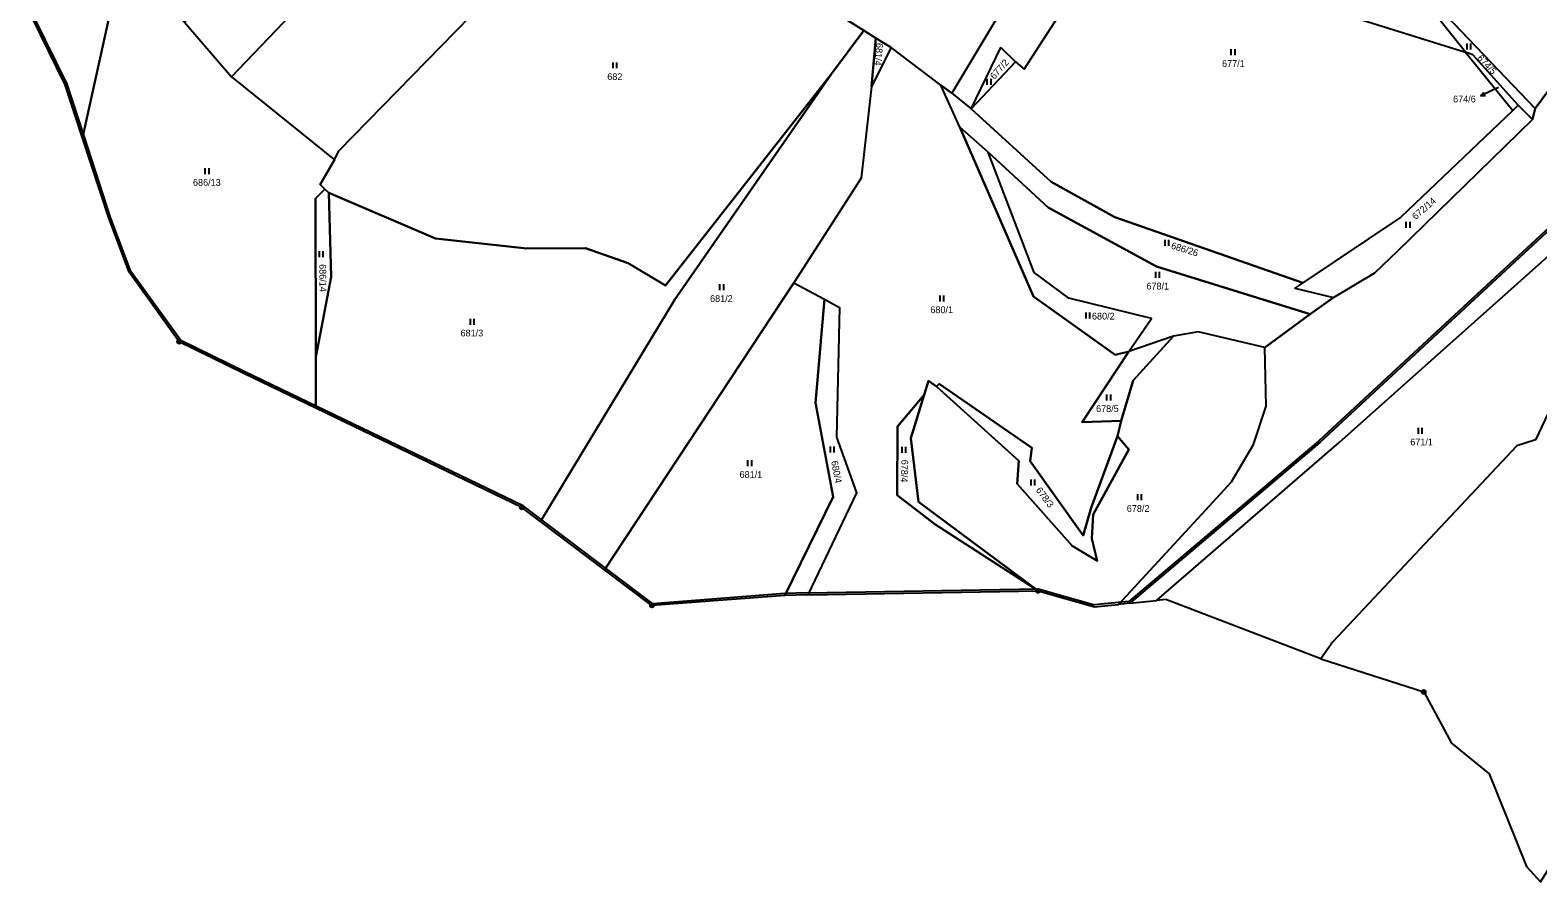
# Model space of a CAD drawing. Extents: x -654083 to -650132, y -1099819 to -1096699.
# Drawn here: x -652523.2 to -652144.7, y -1099458.9 to -1099244.9 of the extents above; entities that cross this region are included whole.
import ezdxf

# ---------------------------------------------------------------- set-up
doc = ezdxf.new("R2010")
doc.units = 0
for name, color, linetype in [('Geodetické body', 7, 'Continuous'), ('Obvody jako plochy', 7, 'Continuous'), ('Ostatní hranice', 7, 'Continuous'), ('Parcelní čísla', 7, 'Continuous'), ('Prvky pro prodl_ par_ č_', 7, 'Continuous'), ('Značky kultur', 7, 'Continuous')]:
    doc.layers.add(name, color=color, linetype=linetype)

msp = doc.modelspace()

# ---------------------------------------------------------------- linework, layer by layer
at = {"layer": 'Geodetické body'}
for centre, radius in [((-652485.78, -1099323.2), 0.5), ((-652485.78, -1099323.2), 0.001), ((-652399.75, -1099364.82), 0.5), ((-652399.75, -1099364.82), 0.001), ((-652270.19, -1099385.78), 0.5), ((-652270.19, -1099385.78), 0.001), ((-652367.1, -1099389.44), 0.5), ((-652367.1, -1099389.44), 0.001), ((-652173.36, -1099411.15), 0.5), ((-652173.36, -1099411.15), 0.001)]:
    msp.add_circle(centre, radius, dxfattribs=at)
at = {"layer": 'Obvody jako plochy'}
for points in [[(-651993.14, -1099123.13), (-652100.46, -1099256.77), (-652199.43, -1099348.5), (-652247.17, -1099388.87), (-652249.96, -1099389.16), (-652229.03, -1099366.51), (-652221.6, -1099358.39), (-652216.07, -1099348.98), (-652212.96, -1099339.42), (-652213.22, -1099324.61), (-652201.89, -1099316.29), (-652196.05, -1099312.13), (-652185.64, -1099305.88), (-652179.88, -1099300.37), (-652146.06, -1099267.37), (-652145.4, -1099264.61), (-652128, -1099241.08)], [(-652258.34, -1099204.81), (-652291.84, -1099260.77), (-652294.57, -1099258.8), (-652307.04, -1099249.32), (-652310.91, -1099246.93), (-652313.96, -1099245.04), (-652336.13, -1099231.04)], [(-652258.34, -1099204.81), (-652291.84, -1099260.77), (-652286.97, -1099264.69), (-652279.54, -1099249.28), (-652275.85, -1099252.86), (-652273.66, -1099254.73), (-652260.09, -1099233.71)], [(-652188.62, -1099242.46), (-652162.89, -1099250.49), (-652178.71, -1099230.66)]]:
    msp.add_lwpolyline(points, dxfattribs=at)
for points in [[(-652247.17, -1099388.87), (-652240.49, -1099388.17), (-652194.6, -1099348.51), (-652105.79, -1099269.3), (-652101.71, -1099265.69), (-652096.27, -1099259.88), (-652096.92, -1099258.75), (-652011.11, -1099152.13), (-651990.98, -1099128.85), (-651985.16, -1099128.75), (-651989.08, -1099123.03), (-651993.14, -1099123.13), (-652100.46, -1099256.77), (-652199.43, -1099348.5)], [(-652128, -1099241.08), (-652145.4, -1099264.61), (-652176.96, -1099231.56), (-652174.69, -1099223.44), (-652176.11, -1099219.43), (-652175.42, -1099214.85), (-652220.02, -1099164.97), (-652220.42, -1099159.39), (-652215.73, -1099150.82), (-652196.36, -1099153.76), (-652194.52, -1099148.49), (-652126.27, -1099228.98), (-652123.09, -1099232.42)], [(-652506.44, -1099213.13), (-652499.28, -1099223.01), (-652510.05, -1099271.98), (-652514.38, -1099258.69), (-652526.81, -1099233.31), (-652578.49, -1099226.63), (-652597.86, -1099230.9), (-652611.34, -1099231.19), (-652635.14, -1099211.6), (-652658.12, -1099219.17), (-652640.83, -1099206.43), (-652634, -1099174.58), (-652631.58, -1099170.53), (-652604.08, -1099175.4), (-652597.09, -1099179.93), (-652569.1, -1099185.2), (-652575.68, -1099165.7), (-652515.51, -1099192.22)], [(-652396.6, -1099177.05), (-652412.06, -1099166.56), (-652484.46, -1099242.95), (-652472.63, -1099256.64)], [(-652445.73, -1099275.28), (-652394.22, -1099222.51), (-652376.74, -1099205.82), (-652379.92, -1099192.22), (-652395.13, -1099175.53), (-652396.6, -1099177.05), (-652472.63, -1099256.64), (-652446.81, -1099277.48)], [(-652151, -1099265.12), (-652179.1, -1099291.89), (-652203.69, -1099308.4), (-652250.94, -1099291.91), (-652266.93, -1099283), (-652286.97, -1099264.69), (-652275.85, -1099252.86), (-652273.66, -1099254.73), (-652260.09, -1099233.71), (-652239.29, -1099211.22), (-652220.07, -1099189.52), (-652204.7, -1099217.8), (-652198.3, -1099232.6), (-652188.62, -1099242.46), (-652162.89, -1099250.49)], [(-652359.58, -1099230.41), (-652336.13, -1099231.04), (-652313.96, -1099245.04), (-652322.03, -1099255.9), (-652363.72, -1099309.07), (-652373.09, -1099303.5), (-652383.82, -1099299.66), (-652398.56, -1099299.76), (-652421.43, -1099297.24), (-652448.23, -1099285.84), (-652449.24, -1099284.87), (-652450.4, -1099283.75), (-652446.81, -1099277.48), (-652445.73, -1099275.28), (-652394.22, -1099222.51), (-652376.74, -1099205.82), (-652372.17, -1099223.55), (-652364.58, -1099227.8)], [(-652499.28, -1099223.01), (-652484.46, -1099242.95), (-652472.63, -1099256.64), (-652446.81, -1099277.48), (-652450.4, -1099283.75), (-652449.24, -1099284.87), (-652451.6, -1099287.25), (-652451.52, -1099327.06), (-652451.53, -1099339.85), (-652469.54, -1099331.17), (-652485.78, -1099323.2), (-652498.39, -1099305.75), (-652503.41, -1099292.36), (-652510.05, -1099271.98)], [(-652161.05, -1099251.15), (-652162.89, -1099250.49), (-652178.71, -1099230.66), (-652174.69, -1099223.44), (-652176.96, -1099231.56), (-652145.4, -1099264.61), (-652146.06, -1099267.37), (-652149.62, -1099263.81)], [(-652313.96, -1099245.04), (-652310.91, -1099246.93), (-652311.99, -1099259.07), (-652314.63, -1099282.14), (-652331.46, -1099308.41), (-652379.02, -1099380.45), (-652395.08, -1099368.34), (-652361.36, -1099312.59), (-652322.03, -1099255.9)], [(-652310.91, -1099246.93), (-652307.04, -1099249.32), (-652311.99, -1099259.07)], [(-652297.66, -1099333.04), (-652295.71, -1099334.4), (-652294.98, -1099333.77), (-652271.78, -1099349.88), (-652272.15, -1099353.19), (-652258.85, -1099371.85), (-652256.86, -1099364.91), (-652250.23, -1099346.89), (-652249.33, -1099343.04), (-652259.07, -1099343.41), (-652247.4, -1099325.64), (-652250.83, -1099326.5), (-652271.34, -1099311.82), (-652289.82, -1099269.34), (-652294.57, -1099258.8), (-652307.04, -1099249.32), (-652311.99, -1099259.07), (-652314.63, -1099282.14), (-652331.46, -1099308.41), (-652323.82, -1099312.52), (-652320.02, -1099314.56), (-652320.82, -1099347.16), (-652315.77, -1099361.12), (-652328.02, -1099386.8), (-652270.19, -1099385.78), (-652296.13, -1099369), (-652305.54, -1099361.7), (-652305.43, -1099344.48), (-652298.76, -1099336.51)], [(-652286.97, -1099264.69), (-652279.54, -1099249.28), (-652275.85, -1099252.86)], [(-652161.05, -1099251.15), (-652162.89, -1099250.49), (-652151, -1099265.12), (-652149.62, -1099263.81)], [(-652322.03, -1099255.9), (-652361.36, -1099312.59), (-652395.08, -1099368.34), (-652399.75, -1099364.82), (-652451.53, -1099339.85), (-652451.52, -1099327.06), (-652447.6, -1099306.89), (-652448.23, -1099285.84), (-652421.43, -1099297.24), (-652398.56, -1099299.76), (-652383.82, -1099299.66), (-652373.09, -1099303.5), (-652363.72, -1099309.07)], [(-652291.84, -1099260.77), (-652286.97, -1099264.69), (-652266.93, -1099283), (-652250.94, -1099291.91), (-652203.69, -1099308.4), (-652205.7, -1099309.75), (-652196.05, -1099312.13), (-652201.89, -1099316.29), (-652240.43, -1099304.27), (-652267.66, -1099289.5), (-652282.74, -1099275.59), (-652289.82, -1099269.34), (-652294.57, -1099258.8)], [(-652044.03, -1099305.74), (-652069.2, -1099285.12), (-652096.27, -1099259.88), (-652101.71, -1099265.69), (-652105.79, -1099269.3), (-652117.08, -1099288.5), (-652145.35, -1099347.86), (-652149.96, -1099349.38), (-652196.15, -1099398.53), (-652199.22, -1099402.81), (-652173.36, -1099411.15), (-652166.41, -1099423.98), (-652156.9, -1099431.76), (-652147.59, -1099455.03), (-652144.04, -1099458.85), (-652142.27, -1099456.1), (-652128.82, -1099433.17), (-652107.29, -1099400.83), (-652094.81, -1099381.82), (-652078.24, -1099356.94)], [(-652149.62, -1099263.81), (-652151, -1099265.12), (-652179.1, -1099291.89), (-652203.69, -1099308.4), (-652205.7, -1099309.75), (-652196.05, -1099312.13), (-652185.64, -1099305.88), (-652179.88, -1099300.37), (-652146.06, -1099267.37)], [(-652247.4, -1099325.64), (-652241.72, -1099317.38), (-652262.45, -1099312.23), (-652271.18, -1099305.84), (-652282.74, -1099275.59), (-652289.82, -1099269.34), (-652271.34, -1099311.82), (-652250.83, -1099326.5)], [(-652194.6, -1099348.51), (-652105.79, -1099269.3), (-652117.08, -1099288.5), (-652145.35, -1099347.86), (-652149.96, -1099349.38), (-652196.15, -1099398.53), (-652199.22, -1099402.81), (-652238.13, -1099387.93), (-652240.49, -1099388.17)], [(-652201.89, -1099316.29), (-652213.22, -1099324.61), (-652230.03, -1099320.69), (-652236.2, -1099321.79), (-652247.4, -1099325.64), (-652241.72, -1099317.38), (-652262.45, -1099312.23), (-652271.18, -1099305.84), (-652282.74, -1099275.59), (-652267.66, -1099289.5), (-652240.43, -1099304.27)], [(-652448.23, -1099285.84), (-652447.6, -1099306.89), (-652451.52, -1099327.06), (-652451.6, -1099287.25), (-652449.24, -1099284.87)], [(-652331.46, -1099308.41), (-652323.82, -1099312.52), (-652326.08, -1099338.55), (-652321.61, -1099362.13), (-652333.74, -1099386.9), (-652367.1, -1099389.44), (-652379.02, -1099380.45)], [(-652320.02, -1099314.56), (-652320.82, -1099347.16), (-652315.77, -1099361.12), (-652328.02, -1099386.8), (-652333.74, -1099386.9), (-652321.61, -1099362.13), (-652326.08, -1099338.55), (-652323.82, -1099312.52)], [(-652256.05, -1099389.8), (-652249.96, -1099389.16), (-652229.03, -1099366.51), (-652221.6, -1099358.39), (-652216.07, -1099348.98), (-652212.96, -1099339.42), (-652213.22, -1099324.61), (-652230.03, -1099320.69), (-652236.2, -1099321.79), (-652246.31, -1099332.94), (-652249.33, -1099343.04), (-652250.23, -1099346.89), (-652247.4, -1099350.25), (-652256.32, -1099366.63), (-652256.69, -1099372.62), (-652255.32, -1099378.19), (-652261.63, -1099374.46), (-652275.44, -1099358.92), (-652275.01, -1099353.11), (-652295.71, -1099334.4), (-652297.66, -1099333.04), (-652298.76, -1099336.51), (-652302.12, -1099347.42), (-652300.18, -1099363.38), (-652270.19, -1099385.78)], [(-652236.2, -1099321.79), (-652247.4, -1099325.64), (-652259.07, -1099343.41), (-652249.33, -1099343.04), (-652246.31, -1099332.94)], [(-652256.69, -1099372.62), (-652256.32, -1099366.63), (-652247.4, -1099350.25), (-652250.23, -1099346.89), (-652256.86, -1099364.91), (-652258.85, -1099371.85), (-652272.15, -1099353.19), (-652271.78, -1099349.88), (-652294.98, -1099333.77), (-652295.71, -1099334.4), (-652275.01, -1099353.11), (-652275.44, -1099358.92), (-652261.63, -1099374.46), (-652255.32, -1099378.19)], [(-652302.12, -1099347.42), (-652298.76, -1099336.51), (-652305.43, -1099344.48), (-652305.54, -1099361.7), (-652296.13, -1099369), (-652270.19, -1099385.78), (-652300.18, -1099363.38)]]:
    msp.add_lwpolyline(points, close=True, dxfattribs=at)
at = {"layer": 'Ostatní hranice'}
for p, q in [((-652513.91, -1099258.51), (-652526.46, -1099232.95)), ((-652509.58, -1099271.82), (-652513.91, -1099258.51)), ((-652100.84, -1099256.44), (-652199.8, -1099348.16)), ((-652502.93, -1099292.24), (-652509.58, -1099271.82)), ((-652497.94, -1099305.53), (-652502.93, -1099292.24)), ((-652485.41, -1099322.86), (-652497.94, -1099305.53)), ((-652469.3, -1099330.73), (-652485.41, -1099322.86)), ((-652451.26, -1099339.43), (-652469.3, -1099330.73)), ((-652399.46, -1099364.41), (-652451.26, -1099339.43)), ((-652199.8, -1099348.16), (-652247.36, -1099388.41)), ((-652366.85, -1099389.01), (-652399.46, -1099364.41)), ((-652333.72, -1099386.4), (-652366.85, -1099389.01)), ((-652327.98, -1099386.3), (-652333.72, -1099386.4)), ((-652327.98, -1099386.3), (-652270.19, -1099385.28)), ((-652270.19, -1099385.28), (-652256.01, -1099389.3)), ((-652250.06, -1099388.67), (-652256.01, -1099389.3)), ((-652247.36, -1099388.41), (-652250.06, -1099388.67))]:
    msp.add_line(p, q, dxfattribs=at)
at = {"layer": 'Prvky pro prodl_ par_ č_'}
for p, q in [((-652156.3, -1099260.11), (-652159.01, -1099261.4)), ((-652154.63, -1099259.32), (-652156.3, -1099260.11))]:
    msp.add_line(p, q, dxfattribs=at)
msp.add_lwpolyline([(-652157.89, -1099261.42), (-652159.01, -1099261.4), (-652158.32, -1099260.52)], dxfattribs=at)
at = {"layer": 'Značky kultur'}
for p, q in [((-652221.77, -1099249.75), (-652221.77, -1099251.25)), ((-652220.74, -1099251.25), (-652220.74, -1099249.75)), ((-652162.56, -1099248.32), (-652162.56, -1099249.82)), ((-652161.54, -1099249.82), (-652161.54, -1099248.32)), ((-652376.94, -1099253.03), (-652376.94, -1099254.53)), ((-652375.92, -1099254.53), (-652375.92, -1099253.03)), ((-652283.01, -1099257.19), (-652283.01, -1099258.69)), ((-652281.98, -1099258.69), (-652281.98, -1099257.19)), ((-652479.32, -1099279.6), (-652479.32, -1099281.1)), ((-652478.3, -1099281.1), (-652478.3, -1099279.6)), ((-652177.82, -1099293.1), (-652177.82, -1099294.6)), ((-652176.8, -1099294.6), (-652176.8, -1099293.1)), ((-652450.64, -1099300.49), (-652450.64, -1099301.99)), ((-652449.61, -1099301.99), (-652449.61, -1099300.49)), ((-652238.39, -1099297.58), (-652238.39, -1099299.08)), ((-652237.36, -1099299.08), (-652237.36, -1099297.58)), ((-652240.69, -1099305.65), (-652240.69, -1099307.15)), ((-652239.67, -1099307.15), (-652239.67, -1099305.65)), ((-652350.13, -1099308.77), (-652350.13, -1099310.27)), ((-652349.1, -1099310.27), (-652349.1, -1099308.77)), ((-652294.87, -1099311.58), (-652294.87, -1099313.08)), ((-652293.84, -1099313.08), (-652293.84, -1099311.58)), ((-652412.77, -1099317.43), (-652412.77, -1099318.93)), ((-652411.74, -1099318.93), (-652411.74, -1099317.43)), ((-652258.17, -1099315.89), (-652258.17, -1099317.39)), ((-652257.15, -1099317.39), (-652257.15, -1099315.89)), ((-652252.98, -1099336.43), (-652252.98, -1099337.93)), ((-652251.95, -1099337.93), (-652251.95, -1099336.43)), ((-652174.79, -1099344.79), (-652174.79, -1099346.29)), ((-652173.77, -1099346.29), (-652173.77, -1099344.79)), ((-652322.36, -1099349.54), (-652322.36, -1099351.04)), ((-652321.33, -1099351.04), (-652321.33, -1099349.54)), ((-652304.42, -1099349.57), (-652304.42, -1099351.07)), ((-652303.4, -1099351.07), (-652303.4, -1099349.57)), ((-652343.09, -1099352.97), (-652343.09, -1099354.47)), ((-652342.07, -1099354.47), (-652342.07, -1099352.97)), ((-652272.04, -1099357.83), (-652272.04, -1099359.33)), ((-652271.02, -1099359.33), (-652271.02, -1099357.83)), ((-652245.25, -1099361.5), (-652245.25, -1099363)), ((-652244.22, -1099363), (-652244.22, -1099361.5))]:
    msp.add_line(p, q, dxfattribs=at)

# ---------------------------------------------------------------- texts
at = {"layer": 'Parcelní čísla'}
for s, height, rotation, p in [('681/4', 1.7, 264.798, (-652310.75, -1099248.1)), ('674/5', 1.7, 313.326, (-652160.05, -1099252.09)), ('677/2', 1.7, 48.492, (-652281.14, -1099257.42)), ('674/6', 0.1, 312.93, (-652154.63, -1099259.32)), ('672/14', 1.7, 40.77, (-652175.39, -1099292.64)), ('686/26', 1.7, 342.927, (-652236.93, -1099299.76)), ('686/14', 1.7, 270.459, (-652450.61, -1099303.72)), ('680/4', 1.7, 280.692, (-652322.14, -1099353.25)), ('678/4', 1.7, 268.002, (-652304.46, -1099352.81)), ('678/3', 1.7, 307.116, (-652270.86, -1099360.52))]:
    msp.add_text(s, height=height, rotation=rotation, dxfattribs=at).set_placement(p)
for s, p in [('677/1', (-652224, -1099254.18)), ('682', (-652378.33, -1099257.47)), ('686/13', (-652482.33, -1099284.04)), ('681/2', (-652352.52, -1099313.21)), ('678/1', (-652242.98, -1099310.08)), ('680/1', (-652297.22, -1099316.02)), ('680/2', (-652256.65, -1099317.62)), ('681/3', (-652415.17, -1099321.86)), ('678/5', (-652255.62, -1099340.86)), ('671/1', (-652176.75, -1099349.23)), ('681/1', (-652345.11, -1099357.4)), ('678/2', (-652247.91, -1099365.93))]:
    msp.add_text(s, height=1.7, dxfattribs=at).set_placement(p)
at = {"layer": 'Prvky pro prodl_ par_ č_'}
msp.add_text('674/6', height=1.7, dxfattribs=at).set_placement((-652166, -1099263.1))

doc.saveas('drawing.dxf')
